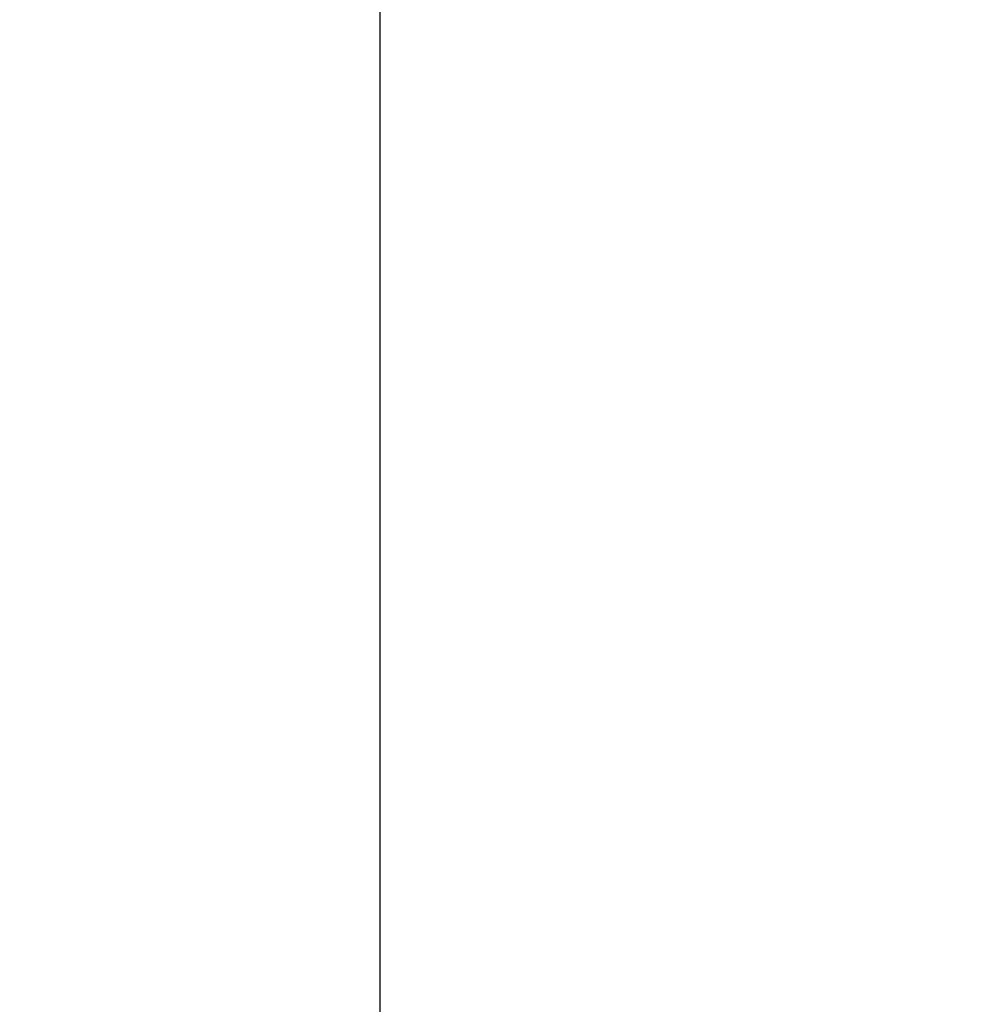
# Model space of a CAD drawing. Header units: inches. Extents: x 0 to 200, y 0 to 129.
# Tile 258 of 276: x 101.3 to 105.4, y 70.25 to 74.46. Entities that reach past the tile are written whole.
import ezdxf

# ---------------------------------------------------------------- set-up
doc = ezdxf.new("R2010")
doc.units = ezdxf.units.IN
doc.header["$LTSCALE"] = 11
doc.header["$MEASUREMENT"] = 0
doc.layers.get('0').update_dxf_attribs({"linetype": 'CONTINUOUS'})
doc.layers.add('DIMENSIONS', color=7, linetype='CONTINUOUS')
doc.styles.get("Standard").update_dxf_attribs({"font": 'arial.ttf'})
doc.dimstyles.new('DIMSTYLE_1', dxfattribs={"dimtxt": 0.882353, "dimasz": 1.176471, "dimexe": 0.09, "dimexo": 0.07, "dimgap": 0.0375, "dimtad": 0, "dimtih": 1, "dimtoh": 1, "dimzin": 4, "dimdsep": 46, "dimtxsty": 'Standard', "dimblk": '_FILLED', "dimblk1": '_FILLED', "dimblk2": '_FILLED', "dimcen": 0.09, "dimadec": 3, "dimazin": 1, "dimtfac": 1, "dimtdec": 3, "dimtofl": 0, "dimtmove": 0, "dimatfit": 3, "dimldrblk": '_FILLED', "dimfxl": 0, "dimtolj": 1, "dimtzin": 4, "dimarcsym": 0})

# ---------------------------------------------------------------- blocks, each defined once
blk = doc.blocks.new('_FILLED')
at = {"color": 0, "linetype": 'ByBlock'}
blk.add_solid([(0, 0), (-1, 0.2), (-1, -0.2)], dxfattribs=at)
blk = doc.blocks.new('*D12')
at = {"layer": 'DIMENSIONS', "color": 2, "linetype": 'Continuous'}
for p, q in [((106.2444, 94.1858), (101.7828, 94.1858)), ((102.8416, 94.1858), (102.8416, 65.0682)), ((102.8416, 34.1858), (102.8416, 63.3034)), ((106.2554, 34.1858), (101.7828, 34.1858))]:
    blk.add_line(p, q, dxfattribs=at)
at = {"layer": 'DIMENSIONS', "color": 2, "linetype": 'Continuous', "xscale": 1.1764705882, "yscale": 1.1764705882, "zscale": 1.1764705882}
for p, rotation in [((102.8416, 94.1858), 90), ((102.8416, 34.1858), 270)]:
    blk.add_blockref('_FILLED', p, dxfattribs=dict(at, rotation=rotation))
at = {"layer": 'DIMENSIONS', "color": 2, "linetype": 'Continuous', "insert": (102.8416, 64.627), "char_height": 0.88235, "width": 3.083315, "attachment_point": 2, "line_spacing_factor": 0.9}
blk.add_mtext('60.00', dxfattribs=at)

msp = doc.modelspace()

# ---------------------------------------------------------------- dimensions: what is measured, and where the dimension line sits
at = {"layer": 'DIMENSIONS', "color": 2, "linetype": 'Continuous'}
dim = msp.add_linear_dim(base=(102.8416, 94.1858), p1=(106.3254, 34.1858), p2=(106.3144, 94.1858), angle=90, dimstyle='DIMSTYLE_1', dxfattribs=at)
dim.commit()
dim.dimension.update_dxf_attribs({"geometry": '*D12', "text_midpoint": (102.8348, 64.1809), "dimtype": 160})

doc.saveas('drawing.dxf')
